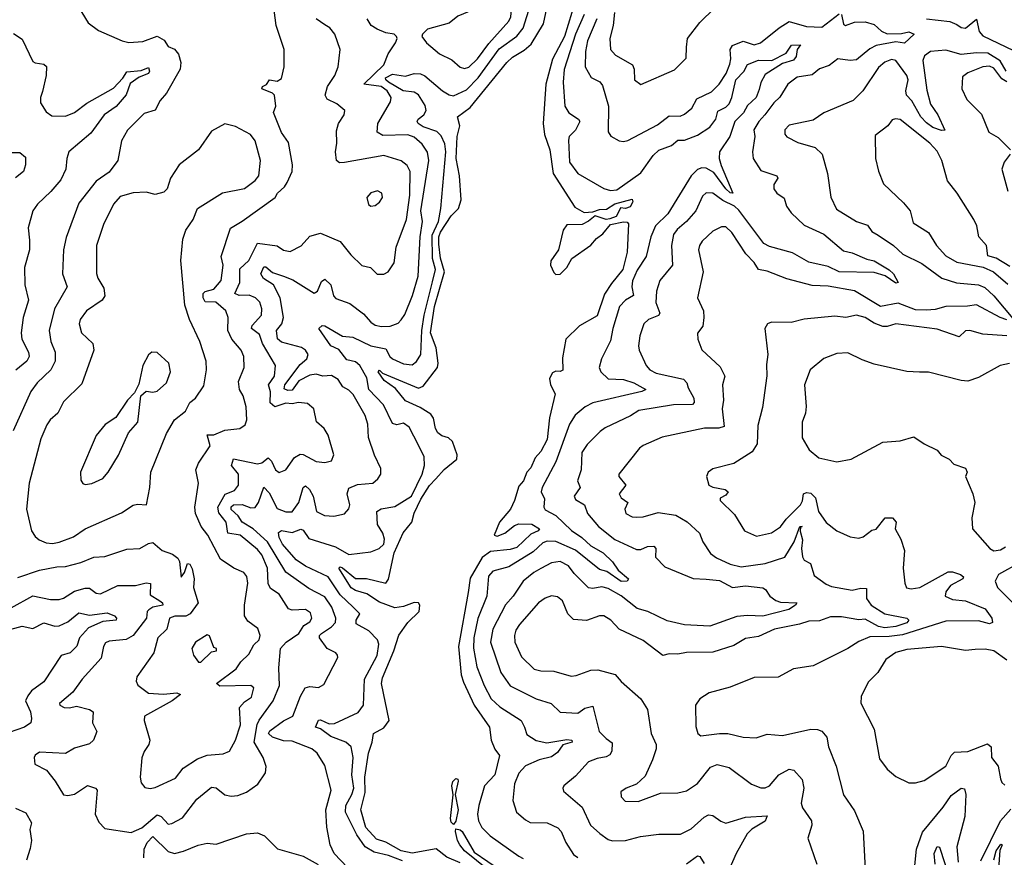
# Model space of a CAD drawing. Extents: x 1245515 to 1420776, y 606314 to 671314.
# Tile 294 of 385: x 1380394 to 1384913, y 639557 to 643402. Entities that reach past the tile are written whole.
import ezdxf

# ---------------------------------------------------------------- set-up
doc = ezdxf.new("R2010")
doc.units = 0

msp = doc.modelspace()

# ---------------------------------------------------------------- linework, layer by layer
at = {"layer": '0CON10XD'}
for points in [[(1382435, 643178.2), (1382455, 643183.8), (1382495, 643221.8), (1382547.3, 643292.7), (1382638.6, 643395), (1382647.8, 643415), (1382653.3, 643465), (1382645, 643487.1), (1382630.5, 643500.5), (1382595, 643507.3), (1382563.4, 643496.6), (1382475, 643447.1), (1382405, 643417.5), (1382365, 643385.8), (1382265, 643358), (1382242.5, 643335), (1382240, 643325), (1382261.2, 643295), (1382320.8, 643245), (1382377.4, 643217.4), (1382415, 643183.3), (1382435, 643178.2)], [(1382498.1, 643135), (1382595, 643268), (1382675, 643326), (1382705, 643363.4), (1382755.7, 643525)], [(1382945, 643490), (1382893.9, 643325), (1382839.6, 643220.4), (1382808.4, 643105), (1382796.9, 642925), (1382802.9, 642875), (1382827.8, 642805), (1382842.4, 642695), (1382941.6, 642541.6), (1382985, 642517.3), (1383025, 642519.5), (1383055, 642530.7), (1383087.7, 642532.3), (1383125, 642555.8), (1383205, 642577.2), (1383208.7, 642565), (1383195, 642543.3), (1383175, 642534.4), (1383151.9, 642538.1), (1383142.4, 642517.6)], [(1380662.2, 643462.2), (1380707.6, 643387.6), (1380755, 643351.4), (1380863.8, 643305), (1380895, 643297.3), (1380958.5, 643301.5), (1381025.4, 643325.4), (1381056.9, 643306.9), (1381075, 643278.8), (1381105, 643266.2), (1381122.7, 643242.7), (1381134.2, 643205), (1381130, 643175), (1381067.5, 643065), (1381039.1, 643030.9), (1381015, 642987.1), (1380965, 642970.6), (1380888.9, 642895), (1380861.2, 642845), (1380844.7, 642755.3), (1380805, 642701.5), (1380745, 642660.5), (1380665, 642559.2), (1380607.4, 642402.6), (1380594.6, 642345), (1380590.7, 642235), (1380611.2, 642175), (1380553.6, 642075), (1380529.1, 641975), (1380536.7, 641925), (1380557.2, 641875), (1380557.1, 641835), (1380537.5, 641795), (1380474.4, 641735.6), (1380444.7, 641695), (1380363.5, 641515)], [(1380385, 640841.1), (1380484.8, 640875.2), (1380565, 640891.1), (1380605, 640891.2), (1380675, 640909.7), (1380735, 640935.2), (1380785, 640937.2), (1380885, 640971.1), (1380945.9, 640974.1), (1380985, 640997.5), (1381005, 641001.5), (1381048, 640965), (1381095, 640949.2), (1381119.8, 640929.8), (1381126.9, 640915), (1381135, 640842.5), (1381150, 640865), (1381164, 640906), (1381175, 640902.3), (1381185, 640880.8), (1381194.9, 640834.9), (1381192.1, 640795), (1381212.6, 640725), (1381177, 640675), (1381156.2, 640663.8), (1381106.6, 640663.4), (1381081.8, 640655), (1381069.6, 640605), (1381028.2, 640565), (1381009.1, 640495), (1380932, 640385), (1380929.1, 640365), (1380936.9, 640346.9), (1380985, 640311.1), (1381053.9, 640306.1), (1381115, 640312.5), (1381132.5, 640305), (1381094.4, 640275), (1380966.2, 640205), (1380965.4, 640185.4), (1380990.6, 640095), (1380986.7, 640075), (1380965, 640042.5), (1380955, 640013.3), (1380946.4, 639925), (1380950.8, 639899.2), (1380967.8, 639877.8), (1380992.9, 639872.9), (1381015, 639876.9), (1381108.9, 639921.1), (1381145, 639965.8), (1381210.3, 640009.7), (1381255, 640025.4), (1381328.5, 640031.5), (1381356.4, 640043.6), (1381384.2, 640094.2), (1381406.7, 640165), (1381402.7, 640245), (1381425, 640270.8), (1381457.7, 640292.3), (1381468.9, 640335), (1381455, 640345.3), (1381313.2, 640343.2), (1381296.7, 640355), (1381388.2, 640421.8), (1381408.7, 640455), (1381445, 640489.4), (1381468.3, 640531.7), (1381493.1, 640555), (1381497.1, 640575), (1381486.8, 640606.8), (1381440.9, 640640.9), (1381425.4, 640665), (1381425.9, 640715), (1381440.9, 640815), (1381436.5, 640846.5), (1381422, 640865), (1381376.2, 640885), (1381315.5, 640925.5), (1381257.9, 641035), (1381227.5, 641075), (1381200.8, 641135), (1381198, 641165), (1381214.6, 641275), (1381203.1, 641335), (1381214.5, 641365.5), (1381268.2, 641445), (1381255, 641496), (1381285, 641496.8), (1381335, 641517.9), (1381405, 641525.6), (1381428.6, 641541.4), (1381436.5, 641565), (1381432.7, 641625), (1381420, 641675), (1381403.3, 641705), (1381398.3, 641741.7), (1381424.6, 641805), (1381423.1, 641855), (1381411.1, 641885), (1381368.2, 641935), (1381348.9, 641975), (1381350.4, 642035), (1381340.4, 642065), (1381293.6, 642105), (1381245, 642106.3), (1381236.5, 642125), (1381236.5, 642145), (1381245.6, 642154.4), (1381285.3, 642165), (1381318.6, 642205), (1381328.2, 642275), (1381318.5, 642315), (1381360.8, 642445), (1381415, 642476.5), (1381566.2, 642585), (1381576.9, 642605), (1381610, 642635), (1381622.2, 642655), (1381644.5, 642705), (1381645.6, 642735), (1381627.4, 642837.4), (1381595, 642884.2), (1381559.4, 642975), (1381569.4, 643005), (1381562.9, 643055), (1381554.5, 643064.5), (1381505.8, 643085), (1381508, 643095), (1381526, 643104), (1381541.2, 643125), (1381575, 643118.9), (1381595, 643131.2), (1381607.8, 643185), (1381607.5, 643265), (1381570.9, 643375), (1381561.9, 643445)], [(1382415, 639531.7), (1382355, 639558.3), (1382305.4, 639595.4), (1382195, 639576.4), (1382145, 639586.9), (1382075, 639626.1), (1382031.1, 639641.1), (1381983.3, 639693.3), (1381960, 639775), (1381979.9, 639855), (1381978.7, 639925), (1381994.8, 640035), (1382012.4, 640085), (1382018.1, 640125), (1382065, 640150.9), (1382089.7, 640185), (1382054.8, 640355), (1382059.8, 640380.2), (1382111.4, 640505), (1382133.4, 640576.6), (1382175.7, 640635), (1382227.4, 640685), (1382231.1, 640715), (1382225, 640725.6), (1382205, 640727.1), (1382155, 640707.6), (1382115, 640702.4), (1382045, 640728.3), (1381986.6, 640766.6), (1381935, 640781.1), (1381915, 640793.3), (1381858.9, 640885), (1381865, 640890), (1381875, 640885.8), (1381935, 640836.6), (1381985, 640836.1), (1382075, 640815.4), (1382086.8, 640833.2), (1382113.1, 640955), (1382153.5, 641046.5), (1382194.2, 641095), (1382203.8, 641136.2), (1382235, 641201.7), (1382275, 641263.8), (1382303.8, 641295), (1382342.6, 641337.4), (1382400, 641385), (1382401.8, 641405), (1382379.6, 641465), (1382362.4, 641482.4), (1382331.2, 641491.2), (1382313.6, 641505), (1382303, 641525), (1382292.7, 641572.7), (1382280.6, 641590.6), (1382231.5, 641621.5), (1382165, 641652.5), (1382118.6, 641708.6), (1382067.5, 641745), (1382039.4, 641785), (1382045, 641792.5), (1382058.5, 641778.5), (1382225, 641710.9), (1382245, 641720.2), (1382311.1, 641805), (1382315.2, 641825), (1382305.5, 641895), (1382280, 641965), (1382298.4, 642085), (1382343.3, 642245), (1382325, 642307.5), (1382318.1, 642371.9), (1382317.3, 642405), (1382325, 642426.3), (1382375, 642501.6), (1382407.9, 642535), (1382420.6, 642575), (1382413.1, 642685), (1382396.5, 642765), (1382402.1, 642865), (1382413.3, 642915), (1382403.3, 642955), (1382461.6, 642998.4), (1382629.1, 643205), (1382655, 643230), (1382708.8, 643261.2), (1382741.1, 643288.9), (1382797.6, 643382.4), (1382813.5, 643455)], [(1383123.3, 643435), (1383117.1, 643375), (1383102.5, 643315), (1383106.2, 643265), (1383128.3, 643238.2), (1383207.1, 643195), (1383214.4, 643175), (1383215.5, 643125.5), (1383245, 643104.3), (1383398.8, 643171.2), (1383453.1, 643225), (1383454, 643276), (1383459.1, 643315), (1383515, 643389.1), (1383582.2, 643455)], [(1381545, 640791.5), (1381534.4, 640814.4), (1381531, 640885), (1381504.8, 640945), (1381485, 640970), (1381405.4, 641035), (1381349.3, 641045), (1381341.1, 641095), (1381307.9, 641137.9), (1381304, 641165), (1381336.7, 641223.3), (1381379.7, 641240.2), (1381398.8, 641265), (1381398.1, 641315), (1381365.8, 641355), (1381375, 641386.7), (1381485, 641363.7), (1381505, 641368.2), (1381535, 641390), (1381549.5, 641375), (1381567.5, 641335), (1381585, 641323.8), (1381615, 641335.6), (1381655, 641392.9), (1381681.7, 641408.2), (1381695, 641406.7), (1381755, 641374.3), (1381795, 641368.8), (1381825, 641377.5), (1381836.2, 641405), (1381810, 641495), (1381790.8, 641525), (1381756.3, 641556.3), (1381744.5, 641615), (1381715, 641640.4), (1381673.8, 641645), (1381645, 641639), (1381615, 641641.3), (1381565, 641625.4), (1381543, 641643), (1381545, 641693.3), (1381535.8, 641725), (1381563.1, 641765), (1381568, 641815), (1381507.7, 641915), (1381495, 641956.2), (1381458.1, 641985), (1381461.2, 641998.8), (1381503.4, 642045), (1381505.3, 642075), (1381495.9, 642105), (1381476.5, 642125), (1381447.6, 642137.6), (1381401.2, 642135), (1381381.6, 642145), (1381404.2, 642195), (1381405, 642258.7), (1381445, 642296.9), (1381485, 642376.5), (1381575, 642363.1), (1381605, 642343.2), (1381635, 642338.2), (1381686.4, 642363.6), (1381725, 642408), (1381775, 642422.5), (1381865, 642384), (1381913, 642323), (1381965, 642273.8), (1382004.4, 642264.4), (1382035, 642234.2), (1382065, 642232.9), (1382085.5, 642244.5), (1382112.2, 642285), (1382121.9, 642358.1), (1382169.2, 642485), (1382184.5, 642595.5), (1382186.2, 642705), (1382172.4, 642732.4), (1382145, 642753.8), (1382065, 642778.8), (1381885, 642746.2), (1381862.5, 642745), (1381848.1, 642755), (1381843.5, 642795), (1381850, 642835), (1381848.5, 642891.5), (1381857.3, 642925), (1381883.3, 642965), (1381885.6, 642985), (1381849.2, 643015), (1381805, 643036.9), (1381795.5, 643055), (1381806.9, 643095), (1381840.9, 643145), (1381855.4, 643184.6), (1381864.3, 643265), (1381840.6, 643335), (1381816.9, 643365), (1381795, 643378.7), (1381755.4, 643405)], [(1381836.9, 639575), (1381819.4, 639615), (1381803.9, 639695), (1381798.7, 639775), (1381822.9, 639865), (1381795, 639978), (1381758.5, 640035), (1381735, 640055.3), (1381645, 640089.5), (1381605, 640091.5), (1381555, 640108.9), (1381535.9, 640125), (1381541.7, 640138.3), (1381605, 640183.8), (1381647.5, 640205), (1381682.7, 640297.3), (1381704.5, 640335.5), (1381725, 640340.6), (1381765, 640336.9), (1381789.3, 640350.7), (1381853.5, 640475), (1381853.3, 640485), (1381844.3, 640495), (1381804.4, 640515), (1381770.6, 640565), (1381770.4, 640575), (1381779.2, 640585), (1381825.6, 640614.4), (1381843.9, 640635), (1381844.8, 640655), (1381826, 640705), (1381795, 640753), (1381720.5, 640790.5), (1381615.8, 640865.8), (1381531.8, 641005), (1381465.3, 641065.3), (1381415.1, 641095.1), (1381396.1, 641125), (1381363.8, 641153.8), (1381365, 641166.2), (1381375.4, 641174.6), (1381415, 641176.2), (1381455, 641160.6), (1381475, 641162.7), (1381490.3, 641185), (1381513.8, 641256.2), (1381539.7, 641229.7), (1381575, 641158), (1381615, 641142.5), (1381645, 641142.5), (1381675.2, 641185), (1381694.8, 641255.2), (1381705, 641261.5), (1381723.9, 641245), (1381740.3, 641215), (1381755.5, 641145), (1381793.5, 641126.5), (1381835, 641122.3), (1381885, 641134.4), (1381904, 641156), (1381908.7, 641175), (1381896.3, 641225), (1381905, 641251.1), (1381945, 641267.7), (1382015, 641274.6), (1382038.2, 641295), (1382051.1, 641315), (1382052.1, 641342.1), (1382022.2, 641402.2), (1381994.1, 641484.1), (1381991.5, 641545), (1381980, 641585), (1381925, 641680.6), (1381905, 641700.5), (1381876.6, 641716.6), (1381855, 641750.5), (1381825, 641768.7), (1381785, 641766.2), (1381755, 641775.2), (1381725, 641770.5), (1381675, 641744.3), (1381645, 641701.5), (1381625, 641700), (1381607.5, 641707.5), (1381610.5, 641725), (1381681.3, 641818.7), (1381712.4, 641845), (1381718.4, 641865), (1381706.4, 641885), (1381686.7, 641896.7), (1381595, 641921.9), (1381577.5, 641937.5), (1381572.5, 641975), (1381596.9, 642005), (1381604.4, 642035), (1381589.6, 642125), (1381558.4, 642185), (1381513, 642213), (1381500.6, 642235), (1381515, 642266.7), (1381523.2, 642266.8), (1381555, 642241.4), (1381604.2, 642225), (1381647.7, 642207.7), (1381745, 642147.1), (1381761.5, 642155), (1381779.4, 642200.6), (1381795, 642210.7), (1381822.4, 642185), (1381834.5, 642134.5), (1381845, 642121.5), (1381908.8, 642098.8), (1381972.3, 642052.3), (1382005, 642013.1), (1382025, 641999.6), (1382055, 641992.8), (1382095, 641995.6), (1382130.5, 642009.5), (1382145, 642023.3), (1382161.4, 642048.6), (1382196.7, 642135), (1382223.1, 642225), (1382232.7, 642405), (1382243.2, 642475), (1382234.5, 642525), (1382272.2, 642755), (1382265, 642793.1), (1382240.5, 642830.5), (1382205, 642863.2), (1382175, 642873.1), (1382060.5, 642870.5), (1382034.8, 642884.8), (1382037.5, 642925), (1382095.5, 643025), (1382098.8, 643045), (1382079.8, 643075), (1382052.5, 643095), (1381973.9, 643105), (1382065.3, 643195), (1382085.4, 643244.6), (1382118, 643295), (1382126, 643315), (1382123.8, 643325), (1382112.5, 643335), (1382075, 643340.8), (1382035, 643357.5), (1382007.1, 643375), (1381988.7, 643405)], [(1384165, 643425.6), (1384175, 643381.2), (1384184.6, 643374.6), (1384225, 643390.4), (1384275, 643391.2), (1384315, 643379.9), (1384349.6, 643349.6), (1384375, 643336.9), (1384441.7, 643338.3), (1384475, 643345.3), (1384498.8, 643335), (1384455, 643293.2), (1384415, 643300), (1384325, 643282.8), (1384295, 643268.2), (1384235, 643218.1), (1384205.8, 643214.2), (1384148.6, 643221.4), (1384108.8, 643191.2), (1384065, 643176.8), (1384030.8, 643149.2), (1383962, 643138), (1383919.5, 643105), (1383883.3, 643046.7), (1383855, 643019.6), (1383814.1, 642965), (1383785.8, 642934.2), (1383763.6, 642896.4), (1383767.5, 642865), (1383757.5, 642795), (1383760, 642765), (1383795, 642708.9), (1383868.6, 642685), (1383873.3, 642675), (1383855.6, 642645), (1383854.4, 642625), (1383869.2, 642605), (1383901.8, 642581.8), (1383913.8, 642545), (1383934, 642515), (1383995, 642458), (1384085, 642417.7), (1384175, 642340), (1384215, 642331.8), (1384282, 642302), (1384315, 642295.2), (1384385, 642254.1), (1384404.7, 642235), (1384425.7, 642195), (1384415, 642192.3), (1384366.1, 642226.1), (1384315, 642241.6), (1384155, 642244.5), (1384105, 642269), (1384015, 642289.3), (1383940.9, 642330.9), (1383835, 642360.3), (1383809.1, 642375), (1383695, 642526.8), (1383675.3, 642545), (1383621, 642571), (1383575, 642604.7), (1383545, 642606.2), (1383528.2, 642591.8), (1383496.7, 642525), (1383454.6, 642475), (1383411, 642439), (1383394.7, 642415), (1383385.7, 642365.7), (1383390, 642275), (1383331.8, 642205), (1383315.9, 642155), (1383313.8, 642103.8), (1383331.2, 642055), (1383325.6, 642044.4), (1383280, 642025), (1383257.9, 642005), (1383240, 641950), (1383234.5, 641905), (1383237.8, 641885), (1383269.6, 641815), (1383285.5, 641795), (1383315, 641779.2), (1383441, 641751), (1383455.4, 641735), (1383461.6, 641711.6), (1383488.1, 641665), (1383489.4, 641645), (1383481.9, 641635), (1383395, 641633.7), (1383235, 641607.8), (1383197, 641583), (1383080.9, 641529.1), (1383058.3, 641511.7), (1382998, 641452), (1382973.3, 641415), (1382971.2, 641335), (1382953.6, 641285), (1382966.5, 641255), (1382938.9, 641215), (1382945, 641199.5), (1382985.5, 641175), (1382999.6, 641135), (1383050.8, 641075), (1383125.2, 641015.2), (1383225, 640970.3), (1383245, 640970.7), (1383275, 640984.4), (1383304.7, 640984.7), (1383313.9, 640973.9), (1383311.5, 640935), (1383355, 640891.1), (1383485, 640836.6), (1383545, 640834.1), (1383605, 640827.6), (1383665, 640794.8), (1383725, 640803.4), (1383804.4, 640794.4), (1383816.4, 640786.4), (1383836.9, 640755), (1383865, 640735.6), (1383885, 640728.6), (1383960, 640725), (1383954.4, 640715), (1383924.4, 640695), (1383805, 640663.4), (1383735, 640667.6), (1383685, 640662.1), (1383561.9, 640618.1), (1383445, 640623.9), (1383365, 640641.9), (1383276.7, 640685), (1383228.6, 640698.6), (1383155, 640756.7), (1383095, 640791.6), (1383065, 640798.4), (1383025, 640791.1), (1383005, 640794.7), (1382939.2, 640859.2), (1382912.1, 640895), (1382875, 640915.3), (1382835, 640908.8), (1382785, 640882.9), (1382753.3, 640865), (1382705, 640824.7), (1382659.1, 640755), (1382623.4, 640716.6), (1382565.5, 640604.5), (1382555.2, 640545), (1382602.9, 640405), (1382645, 640344.6), (1382764.3, 640284.3), (1382832.5, 640262.5), (1382875, 640223.6), (1382955, 640219.5), (1382987.8, 640242.2), (1383025, 640250.6), (1383053.8, 640135), (1383085, 640101.9), (1383112.7, 640082.7), (1383111.8, 640045), (1383102.1, 640027.9), (1383085, 640017.7), (1383045, 640010.9), (1383005, 639995.5), (1382945, 639929.4), (1382892, 639885), (1382886, 639875), (1382890.3, 639860.3), (1382975, 639787.8), (1383014.2, 639704.2), (1383055.9, 639665.9), (1383095, 639639.5), (1383115, 639633.1), (1383175, 639634), (1383242.8, 639652.8), (1383327, 639663), (1383427, 639663), (1383475, 639688.5), (1383535, 639741.5), (1383555, 639751.9), (1383575, 639749.2), (1383612.4, 639722.4), (1383635, 639714.1), (1383725, 639741.2), (1383825, 639747.5), (1383815, 639723.6), (1383753.5, 639686.5), (1383733.1, 639665), (1383681.7, 639575), (1383642.5, 639485)], [(1382984.9, 643425.1), (1382944.6, 643335), (1382892.5, 643172.5), (1382888.9, 643115), (1382896.5, 643005), (1382914, 642974), (1382958.9, 642945), (1382964.6, 642935), (1382945.4, 642895), (1382915.4, 642865), (1382912, 642848), (1382917.7, 642747.7), (1382955.4, 642695), (1383075, 642626.7), (1383105, 642617.8), (1383135, 642620.6), (1383245, 642699.5), (1383301.7, 642778.3), (1383327.8, 642802.2), (1383385.4, 642824.6), (1383415, 642849.3), (1383445, 642848.5), (1383505, 642871.9), (1383561.2, 642908.8), (1383589, 642945), (1383598.3, 642981.7), (1383635, 642999.6), (1383650.4, 643015), (1383663.1, 643045), (1383680.1, 643125), (1383716.8, 643163.2), (1383735, 643196.1), (1383785, 643215.5), (1383845.9, 643214.1), (1383912.1, 643247.9), (1383936.7, 643285), (1383976.9, 643286.9), (1383962.7, 643265), (1383957.3, 643232.7), (1383945, 643216.5), (1383895, 643200.4), (1383815, 643150), (1383796.1, 643113.9), (1383788.3, 643081.7), (1383774.3, 643045), (1383735, 643007.4), (1383715.2, 642974.8), (1383676.2, 642935), (1383653, 642865), (1383605.3, 642795), (1383604.8, 642765), (1383612.9, 642732.9), (1383667.5, 642605), (1383655, 642606.2), (1383635, 642625.6), (1383580.1, 642700.1), (1383545, 642720.2), (1383525, 642721.8), (1383505, 642714.3), (1383475, 642685.2), (1383369.2, 642510.8), (1383311.8, 642455), (1383290.8, 642405), (1383268.7, 642315), (1383227.4, 642252.6), (1383206.4, 642203.6), (1383202.9, 642175), (1383210.4, 642135), (1383175, 642114.6), (1383146.8, 642085), (1383116.6, 641985)], [(1383042.8, 643405), (1383000.3, 643305), (1382990.9, 643255), (1382989.6, 643185), (1383016.4, 643136.4), (1383055.8, 643115.8), (1383069.3, 643099.3), (1383096.1, 643005), (1383095, 642886.7), (1383107.2, 642867.2), (1383145.5, 642845.5), (1383165, 642841.8), (1383185, 642846.5), (1383321.7, 642918.3), (1383375, 642960), (1383425, 642959.1), (1383445, 642967.8), (1383478.9, 642995), (1383501.7, 643038.3), (1383569.3, 643070.7), (1383603.8, 643105), (1383636, 643155), (1383653.1, 643196.9), (1383657.5, 643222.5), (1383654, 643265), (1383665, 643283.8), (1383715, 643302.7), (1383765, 643285.5), (1383794, 643295), (1383879.4, 643365), (1383925, 643393.2), (1384005, 643370.6), (1384075, 643367.2), (1384155, 643427.9)], [(1384555, 643405.3), (1384663.5, 643393.5), (1384695, 643380), (1384715, 643365.3), (1384735, 643362.5), (1384785, 643404), (1384798.1, 643348.1), (1384815, 643327.3), (1384955, 643260.7)], [(1380365, 643338.6), (1380405, 643312), (1380455, 643210), (1380465, 643202.9), (1380505, 643197.1), (1380516.4, 643186.4), (1380515.4, 643145.4), (1380498.3, 643071.7), (1380488.9, 643045), (1380489.7, 643019.7), (1380515, 642978), (1380541.1, 642961.1), (1380605, 642959.1), (1380645, 642975.3), (1380702, 643018), (1380825, 643087.9), (1380867.2, 643132.8), (1380885, 643162.2), (1380951.4, 643168.6), (1380985, 643181.8), (1380989.1, 643165), (1380985, 643154.8), (1380942.4, 643137.6), (1380901.3, 643108.7), (1380882.5, 643057.5), (1380837.2, 643002.8), (1380781.9, 642965), (1380719.8, 642880.2), (1380619.5, 642795), (1380610.4, 642765), (1380606.1, 642715), (1380583.2, 642666.8), (1380537.1, 642612.9), (1380475, 642554.3), (1380454.4, 642525), (1380433.4, 642446.6), (1380439.2, 642389.2), (1380439.7, 642345), (1380416.4, 642265), (1380417.8, 642185), (1380434.5, 642115), (1380409.5, 642035), (1380400.9, 641965), (1380403.6, 641935), (1380434.6, 641875), (1380437.1, 641855), (1380426.5, 641835), (1380376.8, 641793.2)], [(1384922.1, 643165), (1384893.2, 643213.2), (1384837.4, 643247.4), (1384785, 643249.3), (1384715, 643242.2), (1384645, 643261), (1384574.3, 643255), (1384546.5, 643235), (1384538.9, 643215), (1384557.6, 643077.6), (1384573.8, 643013.8), (1384607.9, 642965), (1384639.2, 642895), (1384625, 642893.3), (1384585, 642906.9), (1384555, 642928.2), (1384529.1, 642955), (1384488.9, 643028.9), (1384464.3, 643055), (1384461, 643075), (1384471.1, 643125), (1384466.1, 643145), (1384415, 643214.6), (1384395, 643218.8), (1384365, 643207.3), (1384335, 643181.5), (1384263.1, 643075), (1384219.5, 643030.5), (1384085, 642973.8), (1384035, 642941.2), (1383925, 642917.5), (1383905, 642896), (1383905.5, 642875.5), (1383915, 642864.4), (1383965, 642837.8), (1384045, 642814.6), (1384076.2, 642785), (1384101.1, 642695), (1384116.3, 642586.3), (1384142.6, 642532.6), (1384235, 642475.3), (1384285, 642458.8), (1384305, 642428.9), (1384333.4, 642413.4), (1384404.5, 642365), (1384447.8, 642325), (1384535, 642282.8), (1384625.4, 642215.4), (1384693.3, 642193.3), (1384795, 642184), (1384823.1, 642173.1), (1384865, 642134.7), (1384959.3, 642020.7)], [(1384925, 643116.6), (1384900.8, 643130.8), (1384865, 643179.6), (1384845, 643188.8), (1384815, 643185.2), (1384745, 643157.3), (1384721.2, 643138.8), (1384717.8, 643085), (1384740.9, 643035), (1384808.5, 642968.5), (1384842, 642885), (1384885, 642860.6), (1384940.8, 642805)], [(1382150.9, 639540.9), (1382086.2, 639565), (1382020.3, 639580.3), (1381978.8, 639605), (1381941.1, 639661.1), (1381889, 639765), (1381890.4, 639795), (1381918.7, 639845), (1381927.6, 639875), (1381918.8, 639935), (1381925.2, 640015.2), (1381915, 640064.4), (1381891.5, 640085), (1381822.1, 640112.1), (1381775, 640146.4), (1381752.2, 640155), (1381765, 640186.4), (1381775, 640188.7), (1381815, 640170.5), (1381838.6, 640171.4), (1381947.8, 640222.2), (1381971.8, 640255), (1381976.4, 640375), (1382035, 640483.1), (1382042.7, 640535), (1382035.7, 640555.7), (1381995.9, 640595.9), (1381938.2, 640628.2), (1381937.5, 640645), (1381955.4, 640675), (1381924, 640705), (1381865, 640761.4), (1381809.5, 640845), (1381705, 640893), (1381662.8, 640922.8), (1381600.7, 640995), (1381584.8, 641025), (1381582.5, 641047.5), (1381595, 641056.5), (1381645, 641048.7), (1381685, 641063.2), (1381695, 641058.7), (1381721.1, 641021.1), (1381842.9, 640982.9), (1381905, 640947.7), (1382005, 640959.3), (1382044.2, 640975), (1382065, 640994.3), (1382067.6, 641017.6), (1382060, 641045), (1382036.5, 641085), (1382033.3, 641145), (1382053.6, 641156.4), (1382115, 641167.1), (1382191.9, 641215), (1382240.5, 641315), (1382251.2, 641355), (1382250, 641395), (1382225, 641449.2), (1382181.6, 641531.6), (1382155, 641549.6), (1382125, 641542.1), (1382105, 641548.7), (1382063.7, 641633.7), (1381996, 641705), (1381987.7, 641757.7), (1381954.7, 641815), (1381935, 641830.7), (1381895, 641840.3), (1381858, 641888), (1381821.4, 641905), (1381767.1, 641985), (1381782, 641998), (1381795, 641996.8), (1381875, 641949.6), (1381923.3, 641945), (1382005, 641905.2), (1382075, 641890.6), (1382093.3, 641855), (1382105, 641845.2), (1382155, 641821.6), (1382195, 641816.9), (1382215, 641832.2), (1382234.8, 641865.2), (1382239.9, 641975), (1382250.8, 642045), (1382288.4, 642198.4), (1382301.7, 642255), (1382288.8, 642305), (1382287.5, 642412.5), (1382315.4, 642475), (1382326.8, 642535), (1382349.4, 642795), (1382345, 642832.5), (1382327.8, 642867.8), (1382309, 642889), (1382245, 642910), (1382222.3, 642925), (1382217.9, 642935), (1382223.5, 642945), (1382249.1, 642965), (1382259.4, 642985), (1382255, 643007.3), (1382225, 643057.5), (1382205, 643069.6), (1382154.3, 643075), (1382086.5, 643115), (1382073.8, 643125), (1382072.5, 643135), (1382105, 643151.7), (1382165, 643142), (1382205, 643154.3), (1382232.9, 643152.9), (1382254.1, 643144.1), (1382334.6, 643074.7), (1382365, 643056.8), (1382385, 643052.7), (1382445, 643079), (1382498.1, 643135)], [(1384938.3, 642268.3), (1384875, 642307.8), (1384838, 642318), (1384831.6, 642365), (1384795.2, 642405), (1384787.2, 642455), (1384773.3, 642485), (1384695.9, 642605), (1384651.7, 642661.7), (1384625.5, 642755.5), (1384605, 642797.5), (1384571.5, 642835), (1384435, 642942.9), (1384412.9, 642947.1), (1384397.5, 642942.5), (1384378.6, 642915), (1384319.7, 642870.3), (1384321.8, 642765), (1384335, 642706.7), (1384358.9, 642648.9), (1384450.9, 642560.9), (1384480.6, 642525), (1384495, 642470), (1384565, 642424.3), (1384602.1, 642365), (1384645, 642318.2), (1384695, 642288), (1384815.8, 642265.8), (1384863.7, 642243.7), (1384928.5, 642188.5)], [(1380545, 640998.2), (1380575, 641004.1), (1380641.2, 641028.8), (1380695, 641064.5), (1380861.1, 641138.9), (1380915, 641173.3), (1380935, 641178.1), (1380976.7, 641175), (1380991.5, 641255), (1380995.5, 641325), (1381067.7, 641502.3), (1381104.4, 641565), (1381155, 641605.5), (1381175, 641644.5), (1381201.5, 641665), (1381238.5, 641721.5), (1381251.2, 641795), (1381249.2, 641835), (1381220, 641925), (1381172.7, 642025), (1381151.3, 642091.3), (1381133.1, 642296.9), (1381142.3, 642395), (1381156.5, 642435), (1381189.6, 642485), (1381210.6, 642535), (1381325, 642606.2), (1381425, 642626.9), (1381475, 642662.9), (1381492, 642685), (1381498.8, 642755), (1381475, 642845.6), (1381452.7, 642875), (1381385, 642912.1), (1381335, 642924.4), (1381275, 642889.4), (1381215, 642804.4), (1381125.7, 642735), (1381085.8, 642675), (1381070.8, 642625), (1381055, 642610), (1381015, 642598.8), (1380975, 642610), (1380915, 642607.1), (1380855, 642590.5), (1380823.8, 642555), (1380778.9, 642461.1), (1380746.4, 642365), (1380747, 642237), (1380753.1, 642215), (1380780, 642170), (1380785.4, 642134.6), (1380772.9, 642115), (1380700, 642065), (1380671.9, 642025), (1380667.1, 642005), (1380677.1, 641965), (1380730, 641915), (1380734.3, 641885), (1380679.4, 641730.6), (1380595, 641647.5), (1380568.9, 641595), (1380534.2, 641565.8), (1380518, 641542), (1380491.6, 641478.4), (1380437, 641275), (1380424.7, 641154.7), (1380447.8, 641055), (1380465, 641029.2), (1380484, 641014), (1380515, 641000.4), (1380545, 640998.2)], [(1380345, 642791.4), (1380395, 642792.5), (1380420, 642770), (1380420, 642735), (1380411.8, 642705), (1380375, 642675.4)], [(1384939.2, 642785), (1384911.7, 642748.3), (1384902, 642715), (1384929.5, 642615)], [(1382005, 642546), (1382025, 642549.2), (1382045.5, 642564.5), (1382059.2, 642585), (1382055.6, 642605.6), (1382035.9, 642615.9), (1382005, 642607.1), (1381987.5, 642585), (1381995, 642554), (1382005, 642546)], [(1383142.4, 642517.6), (1383132.2, 642497.8), (1383103, 642487), (1383085, 642484.2), (1383035, 642501.8), (1383005, 642476.3), (1382975, 642461.2), (1382905, 642460.6), (1382888.5, 642435), (1382867.5, 642345), (1382831.8, 642295), (1382829.4, 642275), (1382845, 642241.2), (1382855, 642232.5), (1382875, 642234.4), (1382905.7, 642265), (1382928, 642305), (1383015, 642366), (1383042, 642398), (1383070.9, 642419.1), (1383105, 642461.2), (1383165, 642473.3), (1383182.5, 642472.5), (1383187.5, 642465), (1383182.2, 642335), (1383162.7, 642255), (1383109.7, 642190.3), (1383078.6, 642141.4), (1383045, 642042), (1382963.5, 641996.5), (1382900.4, 641935), (1382885, 641850), (1382887.1, 641792.9), (1382875, 641786.2), (1382855, 641788.8), (1382839.5, 641780.5), (1382825.8, 641755), (1382830, 641725), (1382851.8, 641685), (1382825.7, 641575), (1382814.7, 641475), (1382785, 641419.5), (1382759.5, 641390.5), (1382740, 641345), (1382721.4, 641325), (1382705.7, 641285), (1382685, 641260.9), (1382665.5, 641195), (1382646.5, 641155), (1382596.6, 641095), (1382571.2, 641035), (1382585, 641030.6), (1382620.8, 641045), (1382665, 641080), (1382685, 641088.4), (1382745, 641086.6), (1382779.2, 641065), (1382772.9, 641055), (1382740.3, 641039.7), (1382675, 640979.2), (1382645, 640970), (1382555, 640961), (1382516.3, 640933.7), (1382461, 640839), (1382452.6, 640772.6), (1382408.4, 640525), (1382420.4, 640395), (1382430.5, 640360.5), (1382479.8, 640255), (1382550, 640155), (1382557.1, 640095), (1382574.2, 640054.2), (1382596.8, 640025), (1382575, 639936.3), (1382527.2, 639885), (1382500.5, 639795), (1382495.3, 639755), (1382500.3, 639725), (1382515, 639694.5), (1382552.7, 639655), (1382685, 639561.8), (1382705, 639552.4)], [(1384925, 642023.4), (1384894.5, 642034.5), (1384785, 642092.7), (1384743.9, 642086.1), (1384645, 642085.7), (1384595, 642071.2), (1384555, 642069), (1384505, 642070.4), (1384425, 642100.2), (1384345, 642085.9), (1384225, 642157.8), (1384105, 642179.3), (1384031.4, 642181.4), (1383915, 642212.9), (1383825, 642247.7), (1383785, 642255.4), (1383765, 642286.5), (1383726.5, 642326.5), (1383662.1, 642425), (1383635, 642450.9), (1383615, 642451.5), (1383575, 642431.2), (1383526.7, 642385), (1383513.3, 642365), (1383510, 642345), (1383530.4, 642245), (1383504.2, 642125), (1383531.9, 642065), (1383533.5, 642035), (1383530, 641995), (1383505, 641962.5), (1383505.7, 641935.7), (1383525, 641886.2), (1383608.3, 641808.3), (1383629.5, 641765), (1383620, 641725), (1383623.6, 641655), (1383617.7, 641615), (1383627.8, 641535), (1383603.4, 641526.6), (1383536.9, 641526.9), (1383343.3, 641485), (1383255, 641447.5), (1383238, 641435), (1383143.3, 641315), (1383144.4, 641305), (1383175.6, 641265), (1383145.8, 641225), (1383155, 641206.5), (1383184.6, 641185), (1383170.6, 641155), (1383175.6, 641135.6), (1383205, 641120.6), (1383225, 641118.2), (1383255, 641120.5), (1383325, 641140.4), (1383405, 641127.1), (1383456.9, 641096.9), (1383514.2, 641045), (1383529.4, 641005), (1383565, 640951.9), (1383592.1, 640932.1), (1383655, 640903.2), (1383705, 640890.7), (1383815, 640905.7), (1383905, 640934.2), (1383949.1, 641005), (1383975, 641075.7), (1383985.8, 641075), (1383977.5, 641072.5), (1383975.9, 641054.1), (1383986.3, 641015), (1383982, 640975), (1383986.6, 640936.6), (1383995, 640921.5), (1384023.1, 640905), (1384040.9, 640850.9), (1384095, 640810.3), (1384119.4, 640799.4), (1384215, 640783.1), (1384255, 640792.3), (1384280.8, 640790.8), (1384280.4, 640745), (1384301.9, 640715), (1384365, 640674.6), (1384465, 640654.4), (1384474.4, 640645), (1384465, 640633.8), (1384415, 640615.8), (1384365, 640610.9), (1384335, 640616.6), (1384275, 640649.8), (1384245, 640647.6), (1384165, 640660.4), (1384115, 640660.2), (1384065, 640642.4), (1384015, 640640.4), (1383973.5, 640626.5), (1383858.8, 640605), (1383785, 640571.3), (1383725, 640561.2), (1383671.4, 640528.6), (1383575, 640499.1), (1383455, 640496.9), (1383415, 640488.8), (1383375, 640491.1), (1383345, 640482.9), (1383255, 640552.5), (1383145, 640603.6), (1383106.9, 640645), (1383075, 640665.5), (1383055, 640665.5), (1382995, 640644.3), (1382935, 640647.9), (1382909.2, 640675), (1382884.5, 640735), (1382862.5, 640752.5), (1382835, 640756.9), (1382805, 640746.2), (1382775.6, 640725), (1382687.3, 640625), (1382671, 640599), (1382664.2, 640575), (1382665.9, 640545), (1382697.1, 640477.1), (1382755, 640421.2), (1382785, 640412.5), (1382845, 640411.8), (1382925, 640388.8), (1382948.5, 640391.5), (1383015, 640416), (1383047.9, 640417.9), (1383126.7, 640396.7), (1383154.6, 640364.6), (1383244.4, 640285), (1383275.5, 640235), (1383291.5, 640125), (1383314.5, 640075), (1383314.5, 640055), (1383298.2, 640005), (1383265, 639929.2), (1383225, 639892.9), (1383177.5, 639875), (1383152.5, 639857.5), (1383153.8, 639835), (1383173.3, 639815), (1383232.7, 639812.7), (1383335, 639851.5), (1383415, 639853.1), (1383455, 639862.1), (1383505, 639896.2), (1383565, 639971.2), (1383595, 639983.2), (1383649.7, 639969.7), (1383752.8, 639892.8), (1383795, 639875.7), (1383815, 639875.6), (1383835, 639885.6), (1383877.5, 639935), (1383925, 639961.2), (1383947.2, 639957.3), (1383985, 639914.2), (1383992.8, 639875), (1383980, 639805), (1383986.7, 639785), (1384028.2, 639725), (1384028.8, 639705), (1384011.4, 639645), (1384051.9, 639525)], [(1384925, 641951.2), (1384815, 641958.9), (1384755, 641975.4), (1384735, 641973.1), (1384705, 641946.7), (1384605, 641981.8), (1384415, 642005.3), (1384375, 641992.7), (1384355, 641992.7), (1384315, 642009.1), (1384274.2, 642035), (1384235, 642046.2), (1384185, 642034.5), (1384135, 642040.9), (1383995, 642027.1), (1383935, 642011.5), (1383845, 642014), (1383826.7, 642005), (1383813.8, 641985), (1383827.5, 641865), (1383820.8, 641819.2), (1383823.4, 641766.6), (1383802.4, 641622.4), (1383781.4, 641538.6), (1383778.8, 641455), (1383755, 641417.5), (1383671.2, 641365), (1383575, 641340), (1383553.8, 641325), (1383546.2, 641305), (1383556.2, 641265), (1383575.6, 641255.6), (1383631.2, 641245), (1383645.6, 641235), (1383635, 641219.5), (1383609.2, 641205), (1383609.2, 641195), (1383675, 641130), (1383720, 641055), (1383775, 641030.8), (1383843.9, 641046.1), (1383885.8, 641074.2), (1383911, 641109), (1383976.9, 641175), (1383986.8, 641193.2), (1383990.7, 641225), (1384005, 641231.3), (1384025, 641228.9), (1384046.6, 641206.6), (1384060.2, 641145), (1384095, 641094.6), (1384145, 641055.8), (1384205, 641028.6), (1384245, 641022.5), (1384265, 641028.8), (1384305, 641058), (1384325, 641064), (1384365.3, 641114.7), (1384400, 641115), (1384416.7, 641095), (1384412.5, 641065), (1384437.7, 641017.7), (1384455.5, 640965), (1384448.9, 640885), (1384455.8, 640815), (1384464.6, 640794.6), (1384485, 640790), (1384525, 640795.3), (1384655, 640867.5), (1384675, 640868.1), (1384712, 640855), (1384725.8, 640845), (1384722.5, 640835), (1384665.9, 640805), (1384644.7, 640775), (1384641.1, 640755), (1384675, 640740.3), (1384735, 640734.1), (1384825, 640697.7), (1384855.5, 640655), (1384858, 640635), (1384845, 640629.2), (1384795, 640642.7), (1384645, 640640.9), (1384445, 640578.6), (1384385, 640570.3), (1384295, 640569.4), (1384245, 640547.5), (1384195, 640515.7), (1384035, 640435.6), (1383945, 640422.9), (1383875, 640383.3), (1383765, 640381.8), (1383655, 640337.8), (1383557.8, 640312.2), (1383516, 640285), (1383495.8, 640255), (1383497.6, 640157.6), (1383505.8, 640125.8), (1383520, 640115), (1383605, 640126.2), (1383644.6, 640125.4), (1383715, 640108.5), (1383774.5, 640105.5), (1383825, 640123.1), (1383895, 640116.9), (1384025, 640145.6), (1384055, 640144.3), (1384075, 640135.7), (1384098, 640108), (1384105.6, 640065), (1384141.9, 639975), (1384175, 639843.8), (1384225, 639771.2), (1384265, 639677.5), (1384278.9, 639415)], [(1383116.6, 641985), (1383105, 641928), (1383063.6, 641845), (1383053.3, 641805), (1383061.2, 641785), (1383095, 641753.5), (1383165, 641749.8), (1383213.1, 641735), (1383268, 641705), (1383250, 641695), (1383025, 641643.1), (1382988.5, 641625), (1382944, 641586), (1382917.5, 641545), (1382855, 641372.9), (1382791.5, 641255), (1382787.3, 641235), (1382803, 641203), (1382800, 641165), (1382805, 641152.7), (1382855, 641125.3), (1382926.6, 641056.6), (1382973.5, 641025), (1383015, 640987.5), (1383071.1, 640955), (1383115, 640914), (1383141.4, 640875), (1383188.8, 640835), (1383182.5, 640825), (1383155, 640822.5), (1383089, 640869), (1383055, 640877.4), (1382945, 640967.3), (1382855, 641006.1), (1382815, 641008.3), (1382795, 641000), (1382750.7, 640959.3), (1382639, 640891), (1382565, 640870), (1382545, 640848), (1382538.2, 640755), (1382497, 640653), (1382478.1, 640565), (1382476.6, 640516.6), (1382492, 640432), (1382525.7, 640345), (1382558.1, 640285), (1382597.5, 640247.5), (1382694.8, 640184.8), (1382711.3, 640155), (1382721.2, 640121.2), (1382765, 640092.8), (1382813.3, 640083.3), (1382905, 640097.9), (1382927.5, 640095), (1382930, 640085), (1382886.8, 640073.2), (1382861.9, 640038.1), (1382835, 640017.6), (1382777.5, 640005), (1382715, 639977.5), (1382685, 639942.9), (1382665.4, 639895), (1382658, 639818), (1382674.4, 639765), (1382715, 639728.6), (1382736.5, 639716.5), (1382815, 639714.7), (1382863.2, 639693.2), (1382879.6, 639675), (1382900.6, 639625), (1382935, 639570.5), (1382955.8, 639555.7)], [(1380695, 641268), (1380725, 641272.5), (1380775, 641295.8), (1380799.4, 641325), (1380847.4, 641402.6), (1380892.7, 641505), (1380936, 641555), (1380950, 641675), (1380975, 641696.7), (1381005, 641691.4), (1381025, 641697.1), (1381067.5, 641735), (1381085.5, 641785), (1381078.8, 641825), (1381025, 641874), (1381000, 641875), (1380985, 641863.3), (1380959.2, 641815), (1380940.5, 641729.5), (1380920.8, 641689.2), (1380889.2, 641655), (1380835, 641575.7), (1380786.9, 641543.1), (1380745, 641493.8), (1380672.9, 641325), (1380675, 641287.5), (1380683.4, 641273.4), (1380695, 641268)], [(1384936.8, 641823.2), (1384893.8, 641815), (1384795, 641759.4), (1384745, 641743.3), (1384715, 641745.6), (1384565, 641783.6), (1384523.5, 641783.5), (1384465, 641786.2), (1384315, 641820.5), (1384259.8, 641839.8), (1384195, 641872.5), (1384145, 641869.4), (1384085, 641846), (1384022.5, 641795), (1383995.8, 641725), (1384003, 641627), (1384000.8, 641595), (1383985.5, 641554.5), (1383985, 641482.5), (1384017, 641427), (1384061.3, 641391.3), (1384145, 641372.7), (1384210, 641385), (1384355, 641461.9), (1384435, 641468.1), (1384497.6, 641487.6), (1384544.5, 641454.5), (1384605, 641425.7), (1384623.4, 641403.4), (1384660, 641385), (1384681.7, 641361.7), (1384735, 641342.5), (1384742.9, 641325), (1384734.4, 641304.4), (1384767.8, 641225), (1384776.9, 641185), (1384763.3, 641115), (1384767.5, 641065), (1384846, 640975), (1384865, 640964.5), (1384895, 640968.2), (1384918, 640982)], [(1384985, 640910.7), (1384886.7, 640855), (1384870.4, 640825), (1384881.5, 640795), (1384955, 640722)], [(1380355, 640702.4), (1380455, 640756.8), (1380535, 640740), (1380575, 640740), (1380595, 640746.2), (1380645, 640778.8), (1380695, 640791.8), (1380715, 640791.9), (1380745, 640770), (1380765, 640766.2), (1380845, 640805.4), (1380925, 640804.7), (1380975, 640816.2), (1380994.2, 640814.2), (1380992.5, 640762.5), (1381036.7, 640735), (1381049, 640725), (1381051.3, 640715), (1381005.3, 640704.7), (1380986.9, 640693.1), (1380979.5, 640685), (1380976.6, 640655), (1380915, 640574.7), (1380883, 640557), (1380805, 640548.9), (1380788.4, 640541.6), (1380778.8, 640525), (1380768.3, 640471.7), (1380681.1, 640375), (1380637.5, 640315), (1380577, 640263), (1380578.8, 640255), (1380597.5, 640245), (1380623, 640243), (1380655, 640250.7), (1380715, 640235.4), (1380730.6, 640225), (1380728.8, 640175), (1380748.8, 640135), (1380732.7, 640095), (1380715, 640077.7), (1380645, 640057.9), (1380605, 640033.6), (1380485, 640039.2), (1380465, 640026.2), (1380460, 640015), (1380464, 639985), (1380517.1, 639957.1), (1380557.2, 639907.3), (1380595, 639844.4), (1380615, 639840.9), (1380645, 639846.4), (1380705, 639886.7), (1380742.5, 639875), (1380748.9, 639865), (1380740, 639755), (1380757.9, 639717.9), (1380785, 639689.2), (1380905, 639671.8), (1380955, 639691.9), (1381025, 639752.4), (1381042.7, 639745), (1381075, 639710), (1381091.7, 639711.7), (1381141.3, 639738.7), (1381206.3, 639823.6), (1381275, 639878.6), (1381295, 639876.7), (1381335, 639843.5), (1381365, 639837.3), (1381395, 639840.9), (1381435, 639856.4), (1381486.4, 639893.6), (1381522.5, 639945), (1381525.8, 639974.2), (1381511.8, 640015), (1381469.6, 640085), (1381483.9, 640166.1), (1381493, 640187), (1381557.8, 640275), (1381586.8, 640345), (1381583.2, 640426.8), (1381591.1, 640515), (1381617.2, 640545), (1381675, 640584.3), (1381698.5, 640621.5), (1381725, 640638.5), (1381734.5, 640655), (1381728.6, 640678.6), (1381705, 640694.6), (1381645, 640691.1), (1381627.6, 640697.6), (1381585.4, 640765), (1381545, 640791.5)], [(1380257.6, 640577.6), (1380405, 640617.5), (1380455, 640607.8), (1380505, 640633.1), (1380555, 640618.8), (1380575, 640620), (1380615, 640637.3), (1380665, 640678.8), (1380715, 640668.1), (1380795, 640679.4), (1380828.8, 640665), (1380838.8, 640655), (1380836.2, 640645), (1380775, 640639.3), (1380710.2, 640609.8), (1380668.2, 640565), (1380656.3, 640526.3), (1380625, 640495.9), (1380585, 640483.8), (1380505, 640363.1), (1380448.7, 640321.3), (1380431, 640299), (1380420.9, 640275), (1380443.4, 640225), (1380448.5, 640195), (1380444.4, 640175), (1380415.7, 640155), (1380345, 640130.7)], [(1381225, 640452.5), (1381275, 640500), (1381296.7, 640505), (1381296.7, 640515), (1381285, 640520), (1381265, 640573.3), (1381255, 640578.8), (1381201.4, 640545), (1381184.5, 640515), (1381191.4, 640485), (1381215, 640453.3), (1381225, 640452.5)], [(1384925, 640462.5), (1384865, 640504.6), (1384825, 640512.7), (1384779.7, 640510.3), (1384734.3, 640505.7), (1384625, 640524.6), (1384465, 640510.4), (1384415, 640497.5), (1384369.6, 640465), (1384331.8, 640405), (1384288.7, 640361.3), (1384255.5, 640295), (1384254.4, 640265), (1384315.5, 640145), (1384339.3, 640009.3), (1384375, 639962), (1384415, 639927.5), (1384475, 639899.2), (1384505, 639899.2), (1384545, 639909.2), (1384645, 639975.5), (1384668.8, 640025), (1384685, 640039.6), (1384745, 640043.2), (1384835, 640078.2), (1384852.2, 640065), (1384854, 640015), (1384885.4, 639975), (1384895, 639917.5), (1384900.9, 639900.9), (1384915, 639888.6)], [(1382385, 639707.5), (1382375, 639718), (1382370.8, 639735), (1382383.5, 639843.5), (1382377.3, 639885), (1382382.2, 639905), (1382395, 639918.9), (1382405, 639916), (1382406.3, 639906.3), (1382393.3, 639845), (1382405.7, 639775), (1382395, 639723.3), (1382385, 639707.5)], [(1384500.6, 639505), (1384510.5, 639595), (1384536.9, 639673.1), (1384633, 639787), (1384668.7, 639841.3), (1384715, 639874.5), (1384730.9, 639870.9), (1384736.1, 639845), (1384731, 639745), (1384695.6, 639605), (1384701.5, 639535)], [(1380375, 639783.1), (1380421.9, 639761.9), (1380447.5, 639715), (1380440.5, 639685), (1380448.2, 639635), (1380442.3, 639597.7), (1380425.3, 639544.7)], [(1384805, 639540.9), (1384894.9, 639725.1), (1384942.5, 639777.5)], [(1380963.7, 639555), (1380965.8, 639595), (1380978.6, 639625), (1381005, 639652.3), (1381075, 639583.6), (1381105, 639574.6), (1381145.3, 639584.7), (1381213.6, 639613.6), (1381255, 639621.5), (1381295, 639617.1), (1381435, 639664.4), (1381485, 639670), (1381518, 639655), (1381576.6, 639596.6), (1381695, 639563.1), (1381764.4, 639524.4)], [(1382545, 639498.6), (1382435, 639587.6), (1382414.5, 639614.5), (1382402.9, 639635), (1382393.8, 639676.2), (1382395, 639687.5), (1382415, 639683.5), (1382425.2, 639675.2), (1382480.2, 639580.2), (1382605.1, 639495.1)], [(1384595.8, 639525), (1384590.5, 639575), (1384605, 639606.2), (1384615, 639604.2), (1384664, 639454)], [(1384864.1, 639545), (1384875, 639587.5), (1384897.4, 639617.4), (1384903.3, 639615), (1384892, 639588), (1384885.5, 639505)], [(1381928.3, 639478.3), (1381836.9, 639575)], [(1383455, 639527.8), (1383505, 639563.8), (1383515, 639561.5), (1383535, 639528.9)]]:
    msp.add_lwpolyline(points, dxfattribs=at)

doc.saveas('drawing.dxf')
